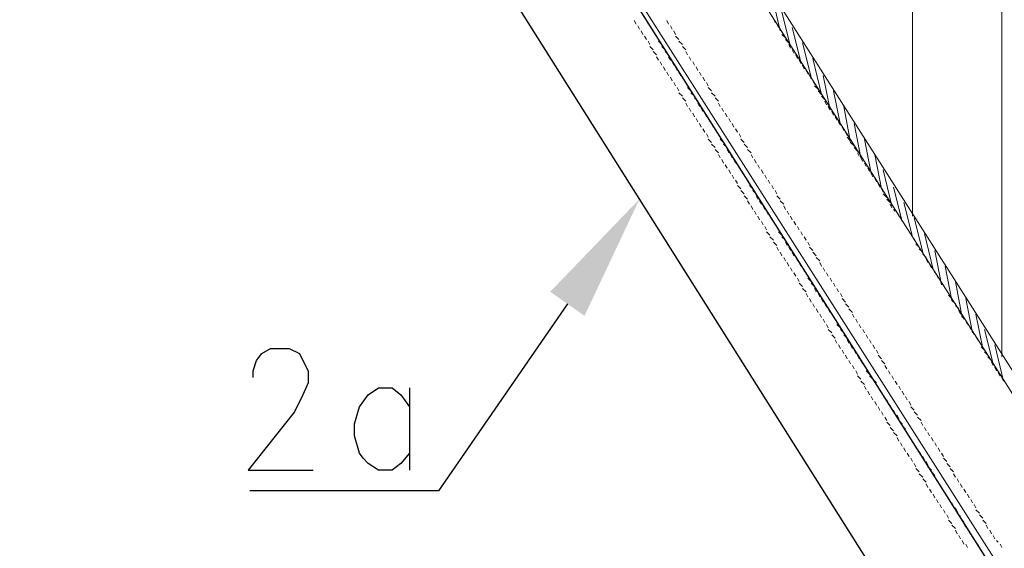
# Model space of a CAD drawing. Header units: millimetres. Extents: x 2063114 to 14983986, y -126020516 to 213791.
# Tile 300 of 656: x 2372744 to 2374239, y -1186327 to -1185523. Entities that reach past the tile are written whole.
import ezdxf

# ---------------------------------------------------------------- set-up
doc = ezdxf.new("R2010")
doc.units = ezdxf.units.MM
doc.layers.add('PDF2_Geometry', color=7, linetype='Continuous')
doc.layers.add('PDF2_Solid Fills', color=7, linetype='Continuous')

msp = doc.modelspace()

# ---------------------------------------------------------------- linework, layer by layer
at = {"layer": 'PDF2_Geometry', "linetype": 'ByBlock', "lineweight": 13}
for points in [[(2374235.06009, -1186035.91849), (2374235.06009, -1183168.1424), (2374099.4925, -1183168.1424), (2374099.4925, -1185822.13882)], [(2373888.31989, -1185522.32587), (2373890.92696, -1185527.54001)], [(2373729.28867, -1185530.14707), (2373726.6816, -1185524.93294)], [(2373734.50281, -1185537.96828), (2373731.89574, -1185532.75414)], [(2373893.53403, -1185530.14707), (2373896.1411, -1185535.36121)], [(2373739.71695, -1185545.78949), (2373737.10988, -1185540.57535)], [(2373744.93109, -1185553.6107), (2373739.71695, -1185548.39656)], [(2373898.74817, -1185537.96828), (2373901.35524, -1185543.18242)], [(2373901.35524, -1185545.78949), (2373906.56938, -1185551.00363)], [(2373750.14523, -1185561.4319), (2373744.93109, -1185556.21777)], [(2373755.35937, -1185569.25311), (2373750.14523, -1185564.03897)], [(2373906.56938, -1185553.6107), (2373911.78352, -1185558.82484)], [(2373911.78352, -1185561.4319), (2373914.39058, -1185566.64604)], [(2373757.96643, -1185577.07432), (2373755.35937, -1185571.86018)], [(2373763.18057, -1185584.89553), (2373760.5735, -1185579.68139)], [(2373916.99765, -1185569.25311), (2373919.60472, -1185574.46725)], [(2373922.21179, -1185577.07432), (2373924.81886, -1185582.28846)], [(2373768.39471, -1185592.71673), (2373765.78764, -1185587.5026)], [(2373773.60885, -1185600.53794), (2373771.00178, -1185595.3238)], [(2373927.42593, -1185584.89553), (2373930.033, -1185590.10967)], [(2373932.64007, -1185592.71673), (2373935.24714, -1185597.93087)], [(2373778.82299, -1185608.35915), (2373776.21592, -1185603.14501)], [(2373784.03713, -1185616.18036), (2373781.43006, -1185610.96622)], [(2373937.85421, -1185600.53794), (2373940.46128, -1185605.75208)], [(2373943.06835, -1185608.35915), (2373945.67541, -1185613.57329)], [(2373789.25126, -1185624.00156), (2373786.6442, -1185618.78743)], [(2373794.4654, -1185631.82277), (2373789.25126, -1185626.60863)], [(2373948.28248, -1185616.18036), (2373950.88955, -1185621.3945)], [(2373950.88955, -1185624.00156), (2373956.10369, -1185629.2157)], [(2373799.67954, -1185639.64398), (2373794.4654, -1185634.42984)], [(2373804.89368, -1185647.46519), (2373799.67954, -1185642.25105)], [(2373956.10369, -1185631.82277), (2373961.31783, -1185637.03691)], [(2373961.31783, -1185639.64398), (2373966.53197, -1185644.85812)], [(2373807.50075, -1185655.28639), (2373804.89368, -1185650.07226)], [(2373966.53197, -1185647.46519), (2373969.13904, -1185652.67933)], [(2373971.74611, -1185655.28639), (2373974.35318, -1185660.50053)], [(2373812.71489, -1185663.1076), (2373810.10782, -1185657.89346)], [(2373817.92903, -1185670.92881), (2373815.32196, -1185665.71467)], [(2373976.96024, -1185663.1076), (2373979.56731, -1185668.32174)], [(2373982.17438, -1185670.92881), (2373984.78145, -1185676.14295)], [(2373823.14316, -1185678.75002), (2373820.53609, -1185673.53588)], [(2373828.3573, -1185686.57122), (2373825.75023, -1185681.35709)], [(2373987.38852, -1185678.75002), (2373989.99559, -1185683.96416)], [(2373992.60266, -1185686.57122), (2373995.20973, -1185691.78536)], [(2373833.57144, -1185694.39243), (2373830.96437, -1185689.17829)], [(2373838.78558, -1185702.21364), (2373836.17851, -1185696.9995)], [(2373997.8168, -1185694.39243), (2374000.42387, -1185699.60657)], [(2373843.99972, -1185710.03485), (2373838.78558, -1185704.82071)], [(2373849.21386, -1185717.85605), (2373843.99972, -1185712.64192)], [(2374000.42387, -1185702.21364), (2374005.63801, -1185707.42778)], [(2374005.63801, -1185710.03485), (2374010.85214, -1185715.24899)], [(2373854.42799, -1185725.67726), (2373849.21386, -1185720.46312)], [(2373857.03506, -1185733.49847), (2373854.42799, -1185728.28433)], [(2374010.85214, -1185717.85605), (2374016.06628, -1185723.07019)], [(2374016.06628, -1185725.67726), (2374018.67335, -1185730.8914)], [(2373862.2492, -1185741.31968), (2373859.64213, -1185736.10554)], [(2373867.46334, -1185749.14088), (2373864.85627, -1185743.92675)], [(2374021.28042, -1185733.49847), (2374023.88749, -1185738.71261)], [(2374026.49456, -1185741.31968), (2374029.10163, -1185746.53382)], [(2373872.67748, -1185756.96209), (2373870.07041, -1185751.74795)], [(2373877.89162, -1185764.7833), (2373875.28455, -1185759.56916)], [(2374031.7087, -1185749.14088), (2374034.31577, -1185754.35502)], [(2374036.92284, -1185756.96209), (2374039.5299, -1185762.17623)], [(2373883.10575, -1185772.60451), (2373880.49869, -1185767.39037)], [(2373888.31989, -1185780.42571), (2373885.71282, -1185775.21158)], [(2374042.13697, -1185764.7833), (2374044.74404, -1185769.99744)], [(2374047.35111, -1185772.60451), (2374049.95818, -1185777.81865)], [(2373893.53403, -1185788.24692), (2373890.92696, -1185783.03278)], [(2373898.74817, -1185796.06813), (2373893.53403, -1185790.85399)], [(2374052.56525, -1185780.42571), (2374055.17232, -1185785.63985)], [(2374055.17232, -1185788.24692), (2374060.38646, -1185793.46106)], [(2373903.96231, -1185803.88934), (2373898.74817, -1185798.6752)], [(2373906.56938, -1185811.71054), (2373903.96231, -1185806.49641)], [(2374060.38646, -1185796.06813), (2374065.6006, -1185801.28227)], [(2374065.6006, -1185803.88934), (2374068.20767, -1185809.10348)], [(2373911.78352, -1185819.53175), (2373909.17645, -1185814.31761)], [(2374070.81474, -1185811.71054), (2374073.4218, -1185814.31761)], [(2374076.02887, -1185816.92468), (2374078.63594, -1185822.13882)], [(2373916.99765, -1185827.35296), (2373914.39058, -1185822.13882)], [(2373922.21179, -1185835.17417), (2373919.60472, -1185829.96003)], [(2374081.24301, -1185824.74589), (2374083.85008, -1185829.96003)], [(2374086.45715, -1185832.5671), (2374089.06422, -1185837.78124)], [(2373927.42593, -1185842.99538), (2373924.81886, -1185837.78124)], [(2373932.64007, -1185850.81658), (2373930.033, -1185845.60244)], [(2374091.67129, -1185840.38831), (2374094.27836, -1185845.60244)], [(2374096.88543, -1185848.20951), (2374099.4925, -1185853.42365)], [(2373937.85421, -1185858.63779), (2373935.24714, -1185853.42365)], [(2373943.06835, -1185866.459), (2373940.46128, -1185861.24486)], [(2374102.09957, -1185856.03072), (2374104.70663, -1185861.24486)], [(2374104.70663, -1185863.85193), (2374109.92077, -1185869.06607)], [(2373948.28248, -1185874.28021), (2373943.06835, -1185869.06607)], [(2373953.49662, -1185882.10141), (2373948.28248, -1185876.88727)], [(2374109.92077, -1185871.67314), (2374115.13491, -1185876.88727)], [(2374115.13491, -1185879.49434), (2374120.34905, -1185884.70848)], [(2373958.71076, -1185889.92262), (2373953.49662, -1185884.70848)], [(2373961.31783, -1185897.74383), (2373958.71076, -1185892.52969)], [(2374120.34905, -1185887.31555), (2374122.95612, -1185892.52969)], [(2374125.56319, -1185895.13676), (2374128.17026, -1185900.3509)], [(2373966.53197, -1185905.56504), (2373963.9249, -1185900.3509)], [(2373971.74611, -1185913.38624), (2373969.13904, -1185908.1721)], [(2374130.77733, -1185902.95797), (2374133.3844, -1185908.1721)], [(2374135.99146, -1185910.77917), (2374138.59853, -1185915.99331)], [(2373976.96024, -1185921.20745), (2373974.35318, -1185915.99331)], [(2373982.17438, -1185929.02866), (2373979.56731, -1185923.81452)], [(2374141.2056, -1185918.60038), (2374143.81267, -1185923.81452)], [(2373987.38852, -1185936.84987), (2373984.78145, -1185931.63573)], [(2373992.60266, -1185944.67107), (2373989.99559, -1185939.45693)], [(2374146.41974, -1185926.42159), (2374149.02681, -1185931.63573)], [(2374151.63388, -1185934.2428), (2374154.24095, -1185939.45693)], [(2373997.8168, -1185952.49228), (2373992.60266, -1185947.27814)], [(2374003.03094, -1185960.31349), (2373997.8168, -1185955.09935)], [(2374154.24095, -1185942.064), (2374159.45509, -1185947.27814)], [(2374159.45509, -1185949.88521), (2374164.66923, -1185955.09935)], [(2374008.24507, -1185968.1347), (2374003.03094, -1185962.92056)], [(2374010.85214, -1185975.9559), (2374008.24507, -1185970.74176)], [(2374164.66923, -1185957.70642), (2374169.88336, -1185962.92056)], [(2374169.88336, -1185965.52763), (2374172.49043, -1185970.74176)], [(2374016.06628, -1185983.77711), (2374013.45921, -1185978.56297)], [(2374175.0975, -1185973.34883), (2374177.70457, -1185978.56297)], [(2374180.31164, -1185981.17004), (2374182.91871, -1185986.38418)], [(2374021.28042, -1185991.59832), (2374018.67335, -1185986.38418)], [(2374026.49456, -1185999.41953), (2374023.88749, -1185994.20539)], [(2374185.52578, -1185988.99125), (2374188.13285, -1185994.20539)], [(2374190.73992, -1185996.81246), (2374193.34699, -1186002.02659)], [(2374031.7087, -1186007.24073), (2374029.10163, -1186002.02659)], [(2374036.92284, -1186015.06194), (2374034.31577, -1186009.8478)], [(2374195.95406, -1186004.63366), (2374198.56112, -1186009.8478)], [(2374201.16819, -1186012.45487), (2374203.77526, -1186017.66901)], [(2374042.13697, -1186022.88315), (2374039.5299, -1186017.66901)], [(2374047.35111, -1186030.70436), (2374044.74404, -1186025.49022)], [(2374203.77526, -1186020.27608), (2374208.9894, -1186025.49022)], [(2374208.9894, -1186028.09729), (2374214.20354, -1186033.31142)], [(2374052.56525, -1186038.52556), (2374047.35111, -1186033.31142)], [(2374057.77939, -1186046.34677), (2374052.56525, -1186041.13263)], [(2374214.20354, -1186035.91849), (2374219.41768, -1186041.13263)], [(2374219.41768, -1186043.7397), (2374222.02475, -1186048.95384)], [(2374060.38646, -1186054.16798), (2374057.77939, -1186048.95384)], [(2374065.6006, -1186061.98919), (2374062.99353, -1186056.77505)], [(2374224.63182, -1186051.56091), (2374227.23889, -1186056.77505)], [(2374229.84595, -1186059.38212), (2374232.45302, -1186064.59625)], [(2374070.81474, -1186069.81039), (2374068.20767, -1186064.59625)], [(2374076.02887, -1186077.6316), (2374073.4218, -1186072.41746)], [(2374235.06009, -1186067.20332), (2374237.66716, -1186072.41746)], [(2374081.24301, -1186085.45281), (2374078.63594, -1186080.23867)], [(2374086.45715, -1186093.27402), (2374083.85008, -1186088.05988)], [(2374091.67129, -1186101.09522), (2374089.06422, -1186095.88108)], [(2374096.88543, -1186108.91643), (2374094.27836, -1186103.70229)], [(2374102.09957, -1186116.73764), (2374096.88543, -1186111.5235)], [(2374107.3137, -1186124.55885), (2374102.09957, -1186119.34471)], [(2374112.52784, -1186132.38005), (2374107.3137, -1186127.16591)], [(2374115.13491, -1186140.20126), (2374112.52784, -1186134.98712)], [(2374120.34905, -1186148.02247), (2374117.74198, -1186142.80833)], [(2374125.56319, -1186155.84368), (2374122.95612, -1186150.62954)], [(2374130.77733, -1186163.66488), (2374128.17026, -1186158.45074)], [(2374135.99146, -1186171.48609), (2374133.3844, -1186166.27195)], [(2374141.2056, -1186179.3073), (2374138.59853, -1186174.09316)], [(2374146.41974, -1186187.12851), (2374143.81267, -1186181.91437)], [(2374151.63388, -1186194.94971), (2374146.41974, -1186189.73557)], [(2374156.84802, -1186202.77092), (2374151.63388, -1186197.55678)], [(2374162.06216, -1186210.59213), (2374156.84802, -1186205.37799)], [(2374164.66923, -1186218.41334), (2374162.06216, -1186213.1992)], [(2374169.88336, -1186226.23454), (2374167.27629, -1186221.02041)], [(2374175.0975, -1186234.05575), (2374172.49043, -1186228.84161)], [(2374180.31164, -1186241.87696), (2374177.70457, -1186236.66282)], [(2374185.52578, -1186249.69817), (2374182.91871, -1186244.48403)], [(2374190.73992, -1186257.51937), (2374188.13285, -1186252.30524)], [(2374195.95406, -1186265.34058), (2374193.34699, -1186260.12644)], [(2374201.16819, -1186273.16179), (2374195.95406, -1186267.94765)], [(2374206.38233, -1186280.983), (2374201.16819, -1186275.76886)], [(2374211.59647, -1186288.8042), (2374206.38233, -1186283.59007)], [(2374214.20354, -1186296.62541), (2374211.59647, -1186291.41127)], [(2374219.41768, -1186304.44662), (2374216.81061, -1186299.23248)], [(2374224.63182, -1186312.26783), (2374222.02475, -1186307.05369)], [(2374229.84595, -1186317.48196), (2374227.23889, -1186314.8749)], [(2374235.06009, -1186325.30317), (2374232.45302, -1186320.08903)]]:
    msp.add_lwpolyline(points, dxfattribs=at)
for points in [[(2372892.41947, -1183921.58539), (2375207.49689, -1187558.44689), (2375058.89395, -1187654.90845), (2372743.81653, -1184015.43989)], [(2372892.41947, -1183921.58539), (2375207.49689, -1187558.44689), (2375191.85448, -1187568.87517), (2372876.77705, -1183932.01367)]]:
    msp.add_lwpolyline(points, close=True, dxfattribs=at)
at = {"layer": 'PDF2_Geometry', "linetype": 'ByBlock', "lineweight": 25}
for points in [[(2375053.67981, -1187675.765), (2372832.45688, -1184156.22162), (2372819.42153, -1184164.04283), (2372811.60032, -1184291.78922)], [(2372822.0286, -1184427.35681), (2374839.90014, -1187628.83776)], [(2373575.47159, -1185955.09935), (2373379.9414, -1186239.26989), (2373093.1638, -1186239.26989)], [(2373098.37793, -1186067.20332), (2373098.37793, -1186056.77505), (2373103.59207, -1186041.13263), (2373111.41328, -1186030.70436), (2373124.44863, -1186022.88315), (2373153.12639, -1186022.88315), (2373168.7688, -1186030.70436), (2373173.98294, -1186041.13263), (2373181.80415, -1186056.77505), (2373181.80415, -1186075.02453), (2373173.98294, -1186093.27402), (2373160.94759, -1186119.34471), (2373090.55673, -1186207.98506), (2373189.62535, -1186207.98506)], [(2373335.62123, -1186181.91437), (2373322.58588, -1186197.55678), (2373309.55054, -1186207.98506), (2373288.69398, -1186207.98506), (2373273.05157, -1186197.55678), (2373265.23036, -1186189.73557), (2373260.01622, -1186181.91437), (2373252.19501, -1186155.84368), (2373252.19501, -1186137.59419), (2373260.01622, -1186111.5235), (2373273.05157, -1186093.27402), (2373288.69398, -1186082.84574), (2373309.55054, -1186082.84574), (2373322.58588, -1186093.27402), (2373335.62123, -1186111.5235)], [(2373335.62123, -1186082.84574), (2373335.62123, -1186207.98506)]]:
    msp.add_lwpolyline(points, dxfattribs=at)
at = {"layer": 'PDF2_Geometry', "linetype": 'ByBlock', "lineweight": 0}
for points in [[(2373898.74817, -1185540.57535), (2373885.71282, -1185485.8269)], [(2373914.39058, -1185564.03897), (2373901.35524, -1185511.89759)], [(2373677.14729, -1185524.93294), (2373679.75436, -1185530.14707)], [(2373682.36143, -1185532.75414), (2373684.9685, -1185537.96828)], [(2373698.00384, -1185530.14707), (2373695.39677, -1185524.93294)], [(2373703.21798, -1185537.96828), (2373700.61091, -1185532.75414)], [(2373930.033, -1185587.5026), (2373916.99765, -1185535.36121)], [(2373687.57557, -1185540.57535), (2373690.18264, -1185545.78949)], [(2373692.78971, -1185548.39656), (2373695.39677, -1185553.6107)], [(2373708.43212, -1185545.78949), (2373705.82505, -1185540.57535)], [(2373713.64626, -1185553.6107), (2373711.03919, -1185548.39656)], [(2373698.00384, -1185556.21777), (2373700.61091, -1185561.4319)], [(2373700.61091, -1185564.03897), (2373705.82505, -1185569.25311)], [(2373718.8604, -1185561.4319), (2373713.64626, -1185556.21777)], [(2373724.07454, -1185569.25311), (2373718.8604, -1185564.03897)], [(2373945.67541, -1185610.96622), (2373932.64007, -1185558.82484)], [(2373705.82505, -1185571.86018), (2373711.03919, -1185577.07432)], [(2373711.03919, -1185579.68139), (2373713.64626, -1185584.89553)], [(2373729.28867, -1185577.07432), (2373724.07454, -1185571.86018)], [(2373731.89574, -1185584.89553), (2373729.28867, -1185579.68139)], [(2373961.31783, -1185637.03691), (2373948.28248, -1185582.28846)], [(2373716.25333, -1185587.5026), (2373718.8604, -1185592.71673)], [(2373721.46747, -1185595.3238), (2373724.07454, -1185600.53794)], [(2373737.10988, -1185592.71673), (2373734.50281, -1185587.5026)], [(2373742.32402, -1185600.53794), (2373739.71695, -1185595.3238)], [(2373726.6816, -1185603.14501), (2373729.28867, -1185608.35915)], [(2373731.89574, -1185610.96622), (2373734.50281, -1185616.18036)], [(2373747.53816, -1185608.35915), (2373744.93109, -1185603.14501)], [(2373752.7523, -1185616.18036), (2373750.14523, -1185610.96622)], [(2373974.35318, -1185660.50053), (2373963.9249, -1185608.35915)], [(2373737.10988, -1185618.78743), (2373739.71695, -1185624.00156)], [(2373742.32402, -1185626.60863), (2373744.93109, -1185631.82277)], [(2373757.96643, -1185624.00156), (2373755.35937, -1185618.78743)], [(2373763.18057, -1185631.82277), (2373757.96643, -1185626.60863)], [(2373744.93109, -1185634.42984), (2373750.14523, -1185639.64398)], [(2373750.14523, -1185642.25105), (2373755.35937, -1185647.46519)], [(2373768.39471, -1185639.64398), (2373763.18057, -1185634.42984)], [(2373773.60885, -1185647.46519), (2373768.39471, -1185642.25105)], [(2373989.99559, -1185683.96416), (2373979.56731, -1185631.82277)], [(2373755.35937, -1185650.07226), (2373757.96643, -1185655.28639)], [(2373776.21592, -1185655.28639), (2373773.60885, -1185650.07226)], [(2374005.63801, -1185710.03485), (2373995.20973, -1185655.28639)], [(2373760.5735, -1185657.89346), (2373763.18057, -1185663.1076)], [(2373765.78764, -1185665.71467), (2373768.39471, -1185670.92881)], [(2373781.43006, -1185663.1076), (2373778.82299, -1185657.89346)], [(2373786.6442, -1185670.92881), (2373784.03713, -1185665.71467)], [(2373771.00178, -1185673.53588), (2373773.60885, -1185678.75002)], [(2373776.21592, -1185681.35709), (2373778.82299, -1185686.57122)], [(2373791.85833, -1185678.75002), (2373789.25126, -1185673.53588)], [(2373797.07247, -1185686.57122), (2373794.4654, -1185681.35709)], [(2374021.28042, -1185733.49847), (2374010.85214, -1185681.35709)], [(2373781.43006, -1185689.17829), (2373784.03713, -1185694.39243)], [(2373786.6442, -1185696.9995), (2373789.25126, -1185702.21364)], [(2373802.28661, -1185694.39243), (2373799.67954, -1185689.17829)], [(2373807.50075, -1185702.21364), (2373804.89368, -1185696.9995)], [(2373789.25126, -1185704.82071), (2373794.4654, -1185710.03485)], [(2373794.4654, -1185712.64192), (2373799.67954, -1185717.85605)], [(2373812.71489, -1185710.03485), (2373807.50075, -1185704.82071)], [(2373817.92903, -1185717.85605), (2373812.71489, -1185712.64192)], [(2374036.92284, -1185756.96209), (2374026.49456, -1185704.82071)], [(2373799.67954, -1185720.46312), (2373804.89368, -1185725.67726)], [(2373804.89368, -1185728.28433), (2373807.50075, -1185733.49847)], [(2373820.53609, -1185725.67726), (2373817.92903, -1185720.46312)], [(2373825.75023, -1185733.49847), (2373823.14316, -1185728.28433)], [(2374052.56525, -1185780.42571), (2374042.13697, -1185728.28433)], [(2373810.10782, -1185736.10554), (2373812.71489, -1185741.31968)], [(2373815.32196, -1185743.92675), (2373817.92903, -1185749.14088)], [(2373830.96437, -1185741.31968), (2373828.3573, -1185736.10554)], [(2373836.17851, -1185749.14088), (2373833.57144, -1185743.92675)], [(2373820.53609, -1185751.74795), (2373823.14316, -1185756.96209)], [(2373825.75023, -1185759.56916), (2373828.3573, -1185764.7833)], [(2373841.39265, -1185756.96209), (2373838.78558, -1185751.74795)], [(2373846.60679, -1185764.7833), (2373843.99972, -1185759.56916)], [(2374068.20767, -1185806.49641), (2374055.17232, -1185751.74795)], [(2373830.96437, -1185767.39037), (2373833.57144, -1185772.60451)], [(2373833.57144, -1185775.21158), (2373838.78558, -1185780.42571)], [(2373851.82092, -1185772.60451), (2373849.21386, -1185767.39037)], [(2373857.03506, -1185780.42571), (2373851.82092, -1185775.21158)], [(2373838.78558, -1185783.03278), (2373843.99972, -1185788.24692)], [(2373843.99972, -1185790.85399), (2373849.21386, -1185796.06813)], [(2373862.2492, -1185788.24692), (2373857.03506, -1185783.03278)], [(2373864.85627, -1185796.06813), (2373862.2492, -1185790.85399)], [(2374083.85008, -1185829.96003), (2374070.81474, -1185777.81865)], [(2373849.21386, -1185798.6752), (2373851.82092, -1185803.88934)], [(2373854.42799, -1185806.49641), (2373857.03506, -1185811.71054)], [(2373870.07041, -1185803.88934), (2373867.46334, -1185798.6752)], [(2373875.28455, -1185811.71054), (2373872.67748, -1185806.49641)], [(2374099.4925, -1185853.42365), (2374086.45715, -1185801.28227)], [(2373859.64213, -1185814.31761), (2373862.2492, -1185819.53175)], [(2373880.49869, -1185819.53175), (2373877.89162, -1185814.31761)], [(2373864.85627, -1185822.13882), (2373867.46334, -1185827.35296)], [(2373870.07041, -1185829.96003), (2373872.67748, -1185835.17417)], [(2373885.71282, -1185827.35296), (2373883.10575, -1185822.13882)], [(2373890.92696, -1185835.17417), (2373888.31989, -1185829.96003)], [(2374115.13491, -1185876.88727), (2374102.09957, -1185824.74589)], [(2373875.28455, -1185837.78124), (2373877.89162, -1185842.99538)], [(2373877.89162, -1185845.60244), (2373883.10575, -1185850.81658)], [(2373896.1411, -1185842.99538), (2373893.53403, -1185837.78124)], [(2373901.35524, -1185850.81658), (2373896.1411, -1185845.60244)], [(2374130.77733, -1185902.95797), (2374117.74198, -1185848.20951)], [(2373883.10575, -1185853.42365), (2373888.31989, -1185858.63779)], [(2373888.31989, -1185861.24486), (2373893.53403, -1185866.459)], [(2373906.56938, -1185858.63779), (2373901.35524, -1185853.42365)], [(2373909.17645, -1185866.459), (2373906.56938, -1185861.24486)], [(2373893.53403, -1185869.06607), (2373896.1411, -1185874.28021)], [(2373898.74817, -1185876.88727), (2373901.35524, -1185882.10141)], [(2373914.39058, -1185874.28021), (2373911.78352, -1185869.06607)], [(2373919.60472, -1185882.10141), (2373916.99765, -1185876.88727)], [(2374143.81267, -1185926.42159), (2374133.3844, -1185874.28021)], [(2373903.96231, -1185884.70848), (2373906.56938, -1185889.92262)], [(2373909.17645, -1185892.52969), (2373911.78352, -1185897.74383)], [(2373924.81886, -1185889.92262), (2373922.21179, -1185884.70848)], [(2373930.033, -1185897.74383), (2373927.42593, -1185892.52969)], [(2373914.39058, -1185900.3509), (2373916.99765, -1185905.56504)], [(2373919.60472, -1185908.1721), (2373922.21179, -1185913.38624)], [(2373935.24714, -1185905.56504), (2373932.64007, -1185900.3509)], [(2373940.46128, -1185913.38624), (2373937.85421, -1185908.1721)], [(2374159.45509, -1185949.88521), (2374149.02681, -1185897.74383)], [(2373924.81886, -1185915.99331), (2373927.42593, -1185921.20745)], [(2373927.42593, -1185923.81452), (2373932.64007, -1185929.02866)], [(2373945.67541, -1185921.20745), (2373940.46128, -1185915.99331)], [(2373950.88955, -1185929.02866), (2373945.67541, -1185923.81452)], [(2374175.0975, -1185975.9559), (2374164.66923, -1185921.20745)], [(2373932.64007, -1185931.63573), (2373937.85421, -1185936.84987)], [(2373937.85421, -1185939.45693), (2373940.46128, -1185944.67107)], [(2373953.49662, -1185936.84987), (2373950.88955, -1185931.63573)], [(2373958.71076, -1185944.67107), (2373956.10369, -1185939.45693)], [(2373943.06835, -1185947.27814), (2373945.67541, -1185952.49228)], [(2373948.28248, -1185955.09935), (2373950.88955, -1185960.31349)], [(2373963.9249, -1185952.49228), (2373961.31783, -1185947.27814)], [(2373969.13904, -1185960.31349), (2373966.53197, -1185955.09935)], [(2374190.73992, -1185999.41953), (2374180.31164, -1185947.27814)], [(2373953.49662, -1185962.92056), (2373956.10369, -1185968.1347)], [(2373958.71076, -1185970.74176), (2373961.31783, -1185975.9559)], [(2373974.35318, -1185968.1347), (2373971.74611, -1185962.92056)], [(2373979.56731, -1185975.9559), (2373976.96024, -1185970.74176)], [(2374206.38233, -1186022.88315), (2374195.95406, -1185970.74176)], [(2373963.9249, -1185978.56297), (2373966.53197, -1185983.77711)], [(2373984.78145, -1185983.77711), (2373982.17438, -1185978.56297)], [(2373969.13904, -1185986.38418), (2373971.74611, -1185991.59832)], [(2373971.74611, -1185994.20539), (2373976.96024, -1185999.41953)], [(2373989.99559, -1185991.59832), (2373984.78145, -1185986.38418)], [(2373995.20973, -1185999.41953), (2373989.99559, -1185994.20539)], [(2374222.02475, -1186046.34677), (2374208.9894, -1185994.20539)], [(2373976.96024, -1186002.02659), (2373982.17438, -1186007.24073)], [(2373982.17438, -1186009.8478), (2373984.78145, -1186015.06194)], [(2374000.42387, -1186007.24073), (2373995.20973, -1186002.02659)], [(2374003.03094, -1186015.06194), (2374000.42387, -1186009.8478)], [(2373987.38852, -1186017.66901), (2373989.99559, -1186022.88315)], [(2373992.60266, -1186025.49022), (2373995.20973, -1186030.70436)], [(2374008.24507, -1186022.88315), (2374005.63801, -1186017.66901)], [(2374013.45921, -1186030.70436), (2374010.85214, -1186025.49022)], [(2374237.66716, -1186072.41746), (2374224.63182, -1186017.66901)], [(2373997.8168, -1186033.31142), (2374000.42387, -1186038.52556)], [(2374003.03094, -1186041.13263), (2374005.63801, -1186046.34677)], [(2374018.67335, -1186038.52556), (2374016.06628, -1186033.31142)], [(2374023.88749, -1186046.34677), (2374021.28042, -1186041.13263)], [(2374008.24507, -1186048.95384), (2374010.85214, -1186054.16798)], [(2374013.45921, -1186056.77505), (2374016.06628, -1186061.98919)], [(2374029.10163, -1186054.16798), (2374026.49456, -1186048.95384)], [(2374034.31577, -1186061.98919), (2374029.10163, -1186056.77505)], [(2374016.06628, -1186064.59625), (2374021.28042, -1186069.81039)], [(2374021.28042, -1186072.41746), (2374026.49456, -1186077.6316)], [(2374044.74404, -1186075.02453), (2374039.5299, -1186069.81039), (2374034.31577, -1186064.59625)], [(2374026.49456, -1186080.23867), (2374029.10163, -1186085.45281)], [(2374031.7087, -1186088.05988), (2374034.31577, -1186093.27402)], [(2374047.35111, -1186082.84574), (2374044.74404, -1186077.6316)], [(2374052.56525, -1186090.66695), (2374049.95818, -1186085.45281)], [(2374036.92284, -1186095.88108), (2374039.5299, -1186101.09522)], [(2374042.13697, -1186103.70229), (2374044.74404, -1186108.91643)], [(2374057.77939, -1186098.48815), (2374055.17232, -1186093.27402)], [(2374062.99353, -1186106.30936), (2374060.38646, -1186101.09522)], [(2374047.35111, -1186111.5235), (2374049.95818, -1186116.73764)], [(2374052.56525, -1186119.34471), (2374055.17232, -1186124.55885)], [(2374068.20767, -1186114.13057), (2374065.6006, -1186108.91643)], [(2374073.4218, -1186121.95178), (2374070.81474, -1186116.73764)], [(2374057.77939, -1186127.16591), (2374060.38646, -1186132.38005)], [(2374060.38646, -1186134.98712), (2374065.6006, -1186140.20126)], [(2374078.63594, -1186129.77298), (2374076.02887, -1186124.55885)], [(2374083.85008, -1186137.59419), (2374078.63594, -1186132.38005)], [(2374065.6006, -1186142.80833), (2374070.81474, -1186148.02247)], [(2374070.81474, -1186150.62954), (2374076.02887, -1186155.84368)], [(2374089.06422, -1186145.4154), (2374083.85008, -1186140.20126)], [(2374091.67129, -1186153.23661), (2374089.06422, -1186148.02247)], [(2374076.02887, -1186158.45074), (2374078.63594, -1186163.66488)], [(2374096.88543, -1186161.05781), (2374094.27836, -1186155.84368)], [(2374102.09957, -1186168.87902), (2374099.4925, -1186163.66488)], [(2374081.24301, -1186166.27195), (2374083.85008, -1186171.48609)], [(2374086.45715, -1186174.09316), (2374089.06422, -1186179.3073)], [(2374107.3137, -1186176.70023), (2374104.70663, -1186171.48609)], [(2374112.52784, -1186184.52144), (2374109.92077, -1186179.3073)], [(2374091.67129, -1186181.91437), (2374094.27836, -1186187.12851)], [(2374096.88543, -1186189.73557), (2374099.4925, -1186194.94971)], [(2374117.74198, -1186192.34264), (2374115.13491, -1186187.12851)], [(2374122.95612, -1186200.16385), (2374120.34905, -1186194.94971)], [(2374102.09957, -1186197.55678), (2374104.70663, -1186202.77092)], [(2374104.70663, -1186205.37799), (2374109.92077, -1186210.59213)], [(2374128.17026, -1186207.98506), (2374122.95612, -1186202.77092)], [(2374109.92077, -1186213.1992), (2374115.13491, -1186218.41334)], [(2374115.13491, -1186221.02041), (2374120.34905, -1186226.23454)], [(2374133.3844, -1186215.80627), (2374128.17026, -1186210.59213)], [(2374135.99146, -1186223.62747), (2374133.3844, -1186218.41334)], [(2374120.34905, -1186228.84161), (2374122.95612, -1186234.05575)], [(2374125.56319, -1186236.66282), (2374128.17026, -1186241.87696)], [(2374141.2056, -1186231.44868), (2374138.59853, -1186226.23454)], [(2374146.41974, -1186239.26989), (2374143.81267, -1186234.05575)], [(2374130.77733, -1186244.48403), (2374133.3844, -1186249.69817)], [(2374135.99146, -1186252.30524), (2374138.59853, -1186257.51937)], [(2374151.63388, -1186247.0911), (2374149.02681, -1186241.87696)], [(2374156.84802, -1186254.9123), (2374154.24095, -1186249.69817)], [(2374141.2056, -1186260.12644), (2374143.81267, -1186265.34058)], [(2374146.41974, -1186267.94765), (2374149.02681, -1186273.16179)], [(2374162.06216, -1186262.73351), (2374159.45509, -1186257.51937)], [(2374167.27629, -1186270.55472), (2374164.66923, -1186265.34058)], [(2374151.63388, -1186275.76886), (2374154.24095, -1186280.983)], [(2374154.24095, -1186283.59007), (2374159.45509, -1186288.8042)], [(2374172.49043, -1186278.37593), (2374167.27629, -1186273.16179)], [(2374177.70457, -1186286.19713), (2374172.49043, -1186280.983)], [(2374159.45509, -1186291.41127), (2374164.66923, -1186296.62541)], [(2374164.66923, -1186299.23248), (2374167.27629, -1186304.44662)], [(2374180.31164, -1186294.01834), (2374177.70457, -1186288.8042)], [(2374185.52578, -1186301.83955), (2374182.91871, -1186296.62541)], [(2374169.88336, -1186307.05369), (2374172.49043, -1186312.26783)], [(2374175.0975, -1186314.8749), (2374177.70457, -1186320.08903)], [(2374190.73992, -1186309.66076), (2374188.13285, -1186304.44662)], [(2374195.95406, -1186317.48196), (2374193.34699, -1186312.26783)], [(2374180.31164, -1186320.08903), (2374182.91871, -1186325.30317)], [(2374201.16819, -1186325.30317), (2374198.56112, -1186320.08903)]]:
    msp.add_lwpolyline(points, dxfattribs=at)
at = {"layer": 'PDF2_Solid Fills', "linetype": 'ByBlock', "transparency": 33554559}
msp.add_solid([(2373549.4009, -1185936.84987), (2373684.9685, -1185796.06813), (2373601.54228, -1185973.34883)], dxfattribs=at)

doc.saveas('drawing.dxf')
